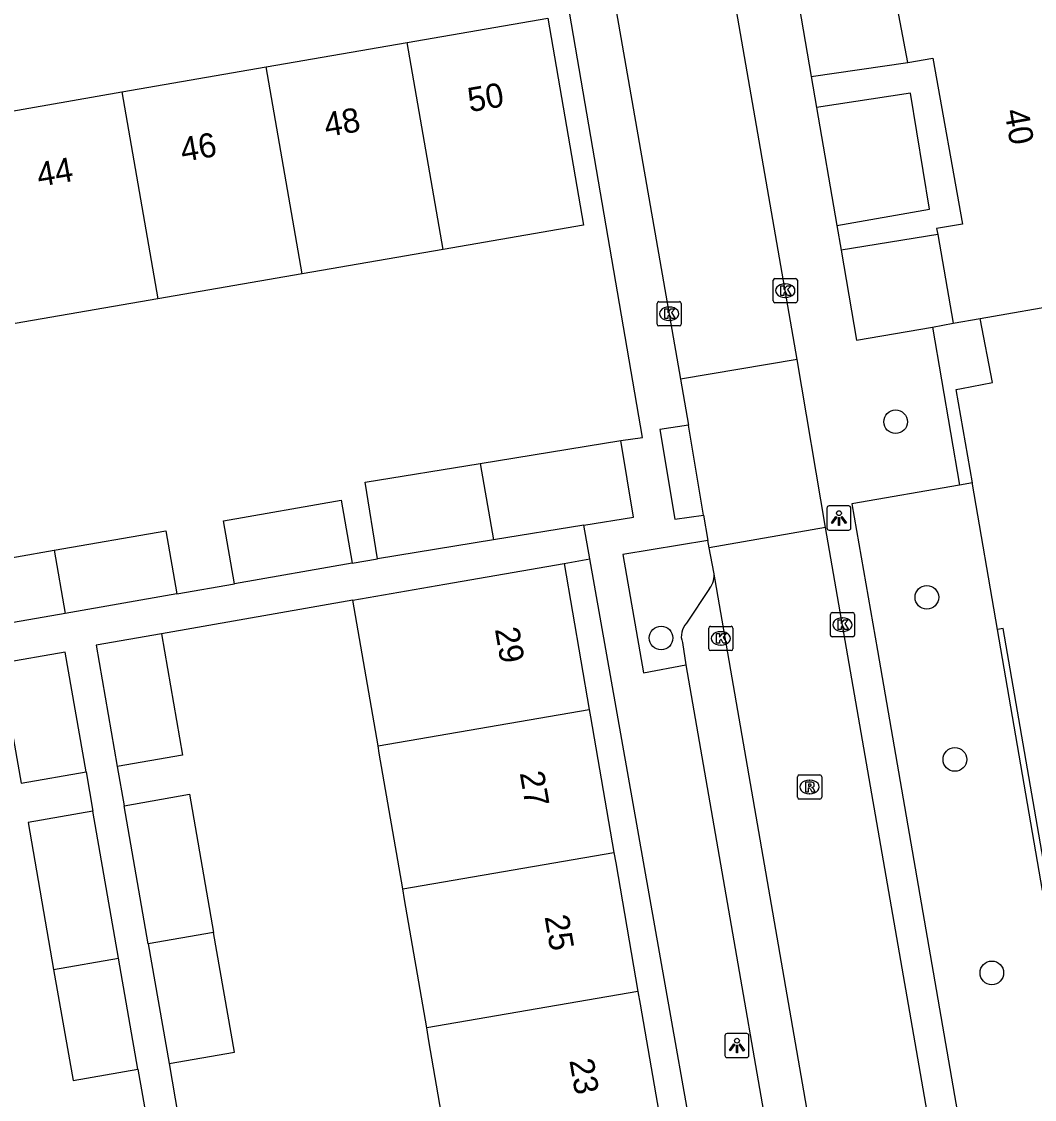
# Model space of a CAD drawing. Extents: x 162880 to 165536, y 384011 to 385179.
# Drawn here: x 164613.71 to 164655.59, y 384381.5 to 384426.04 of the extents above; entities that cross this region are included whole.
import ezdxf

# ---------------------------------------------------------------- set-up
doc = ezdxf.new("R2010")
doc.units = 0
for name, color, linetype in [('IMGEO_Boom', 7, 'Continuous'), ('IMGEO_Grasland_overig', 7, 'Continuous'), ('IMGEO_Groenvoorziening', 7, 'Continuous'), ('IMGEO_Hek', 7, 'Continuous'), ('IMGEO_Kolk', 7, 'Continuous'), ('IMGEO_Lichtpunt', 7, 'Continuous'), ('IMGEO_Pand', 7, 'Continuous'), ('IMGEO_Pand_nummerreeks', 7, 'Continuous'), ('IMGEO_Parkeervlak_open', 7, 'Continuous'), ('IMGEO_Rijbaan_lokaal_open', 7, 'Continuous'), ('IMGEO_Rioolput', 7, 'Continuous'), ('IMGEO_Voetpad_open', 7, 'Continuous')]:
    doc.layers.add(name, color=color, linetype=linetype)

msp = doc.modelspace()

# ---------------------------------------------------------------- linework, layer by layer
at = {"layer": 'IMGEO_Boom'}
for centre in [(164649.85, 384409.503), (164651.141, 384402.248), (164640.153, 384400.567), (164652.301, 384395.547), (164653.828, 384386.729)]:
    msp.add_circle(centre, 0.489, dxfattribs=at)
at = {"layer": 'IMGEO_Grasland_overig'}
for points in [[(164691.494, 384396.447), (164691.226, 384396.532), (164656.132, 384390.392), (164654.297, 384400.955), (164654.064, 384400.915)], [(164662.518, 384391.302), (164655.919, 384390.13), (164654.064, 384400.915)]]:
    msp.add_lwpolyline(points, dxfattribs=at)
at = {"layer": 'IMGEO_Groenvoorziening'}
msp.add_lwpolyline([(164654.064, 384400.915), (164653.032, 384406.917), (164653.022, 384406.973)], dxfattribs=at)
at = {"layer": 'IMGEO_Hek'}
msp.add_lwpolyline([(164654.064, 384400.915), (164653.032, 384406.917)], dxfattribs=at)
at = {"layer": 'IMGEO_Kolk'}
for p, q in [((164644.788, 384414.494), (164644.788, 384415.346)), ((164644.863, 384415.42), (164645.715, 384415.42)), ((164645.789, 384415.346), (164645.789, 384414.494)), ((164645.276, 384415.2), (164645.301, 384415.2)), ((164639.989, 384413.538), (164639.989, 384414.39)), ((164640.064, 384414.464), (164640.916, 384414.464)), ((164640.99, 384414.39), (164640.99, 384413.538)), ((164645.715, 384414.42), (164644.863, 384414.42)), ((164645.299, 384414.64), (164645.274, 384414.64)), ((164640.477, 384414.244), (164640.502, 384414.244)), ((164640.5, 384413.684), (164640.475, 384413.684)), ((164640.916, 384413.464), (164640.064, 384413.464)), ((164647.153, 384400.688), (164647.153, 384401.54)), ((164647.228, 384401.614), (164648.08, 384401.614)), ((164648.154, 384401.54), (164648.154, 384400.688)), ((164642.198, 384401.048), (164643.05, 384401.048)), ((164647.641, 384401.394), (164647.666, 384401.394)), ((164642.123, 384400.122), (164642.123, 384400.974)), ((164642.611, 384400.828), (164642.636, 384400.828)), ((164643.124, 384400.974), (164643.124, 384400.122)), ((164648.08, 384400.614), (164647.228, 384400.614)), ((164647.664, 384400.834), (164647.639, 384400.834)), ((164642.634, 384400.268), (164642.609, 384400.268)), ((164643.05, 384400.048), (164642.198, 384400.048))]:
    msp.add_line(p, q, dxfattribs=at)
for points in [[(164644.788, 384414.494), (164644.788, 384415.346)], [(164644.863, 384415.42), (164645.715, 384415.42)], [(164645.789, 384415.346), (164645.789, 384414.494)], [(164645.109, 384415.12), (164645.232, 384415.12), (164645.232, 384414.969), (164645.362, 384415.12), (164645.526, 384415.12), (164645.38, 384414.969), (164645.533, 384414.72), (164645.381, 384414.72), (164645.296, 384414.884), (164645.232, 384414.817), (164645.232, 384414.72), (164645.109, 384414.72), (164645.109, 384415.12)], [(164639.989, 384413.538), (164639.989, 384414.39)], [(164640.064, 384414.464), (164640.916, 384414.464)], [(164640.99, 384414.39), (164640.99, 384413.538)], [(164645.715, 384414.42), (164644.863, 384414.42)], [(164640.31, 384414.164), (164640.433, 384414.164), (164640.433, 384414.013), (164640.563, 384414.164), (164640.727, 384414.164), (164640.581, 384414.013), (164640.734, 384413.764), (164640.582, 384413.764), (164640.497, 384413.928), (164640.433, 384413.861), (164640.433, 384413.764), (164640.31, 384413.764), (164640.31, 384414.164)], [(164640.916, 384413.464), (164640.064, 384413.464)], [(164647.153, 384400.688), (164647.153, 384401.54)], [(164647.228, 384401.614), (164648.08, 384401.614)], [(164648.154, 384401.54), (164648.154, 384400.688)], [(164642.198, 384401.048), (164643.05, 384401.048)], [(164647.474, 384401.314), (164647.597, 384401.314), (164647.597, 384401.163), (164647.727, 384401.314), (164647.891, 384401.314), (164647.745, 384401.163), (164647.898, 384400.914), (164647.746, 384400.914), (164647.661, 384401.078), (164647.597, 384401.011), (164647.597, 384400.914), (164647.474, 384400.914), (164647.474, 384401.314)], [(164642.123, 384400.122), (164642.123, 384400.974)], [(164642.444, 384400.748), (164642.567, 384400.748), (164642.567, 384400.597), (164642.697, 384400.748), (164642.861, 384400.748), (164642.715, 384400.597), (164642.868, 384400.348), (164642.716, 384400.348), (164642.631, 384400.512), (164642.567, 384400.445), (164642.567, 384400.348), (164642.444, 384400.348), (164642.444, 384400.748)], [(164643.124, 384400.974), (164643.124, 384400.122)], [(164648.08, 384400.614), (164647.228, 384400.614)], [(164643.05, 384400.048), (164642.198, 384400.048)]]:
    msp.add_lwpolyline(points, dxfattribs=at)
for centre, start, end in [((164644.865, 384415.344), 91.552, 178.448), ((164644.865, 384415.344), 91.552, 178.448), ((164645.713, 384415.344), 1.552, 88.448), ((164645.713, 384415.344), 1.552, 88.448), ((164640.066, 384414.388), 91.552, 178.448), ((164640.066, 384414.388), 91.552, 178.448), ((164640.914, 384414.388), 1.552, 88.448), ((164640.914, 384414.388), 1.552, 88.448), ((164644.865, 384414.496), 181.552, 268.448), ((164644.865, 384414.496), 181.552, 268.448), ((164645.713, 384414.496), 271.552, 358.448), ((164645.713, 384414.496), 271.552, 358.448), ((164640.066, 384413.54), 181.552, 268.448), ((164640.066, 384413.54), 181.552, 268.448), ((164640.914, 384413.54), 271.552, 358.448), ((164640.914, 384413.54), 271.552, 358.448), ((164647.23, 384401.538), 91.552, 178.448), ((164647.23, 384401.538), 91.552, 178.448), ((164648.078, 384401.538), 1.552, 88.448), ((164648.078, 384401.538), 1.552, 88.448), ((164642.2, 384400.972), 91.552, 178.448), ((164642.2, 384400.972), 91.552, 178.448), ((164643.048, 384400.972), 1.552, 88.448), ((164643.048, 384400.972), 1.552, 88.448), ((164647.23, 384400.69), 181.552, 268.448), ((164647.23, 384400.69), 181.552, 268.448), ((164648.078, 384400.69), 271.552, 358.448), ((164648.078, 384400.69), 271.552, 358.448), ((164642.2, 384400.124), 181.552, 268.448), ((164642.2, 384400.124), 181.552, 268.448), ((164643.048, 384400.124), 271.552, 358.448), ((164643.048, 384400.124), 271.552, 358.448)]:
    msp.add_arc(centre, 0.0765, start, end, dxfattribs=at)
for centre, major_axis, ratio, start_param, end_param in [((164645.275, 384414.92), (-0.387, 0.002), 0.722429, 4.712389, 7.853982), ((164645.3, 384414.92), (-0.39, 0.002), 0.717154, 1.570796, 4.712389), ((164640.476, 384413.964), (-0.387, 0.002), 0.722429, 4.712389, 7.853982), ((164640.501, 384413.964), (-0.39, 0.002), 0.717154, 1.570796, 4.712389), ((164647.64, 384401.114), (-0.387, 0.002), 0.722429, 4.712389, 7.853982), ((164647.665, 384401.114), (-0.39, 0.002), 0.717154, 1.570796, 4.712389), ((164642.61, 384400.548), (-0.387, 0.002), 0.722429, 4.712389, 7.853982), ((164642.635, 384400.548), (-0.39, 0.002), 0.717154, 1.570796, 4.712389)]:
    msp.add_ellipse(centre, major_axis=major_axis, ratio=ratio, start_param=start_param, end_param=end_param, dxfattribs=at)
at = {"layer": 'IMGEO_Lichtpunt'}
for p, q in [((164647.008, 384405.927), (164647.008, 384405.12)), ((164647.008, 384405.927), (164647.008, 384405.12)), ((164647.91, 384406.022), (164647.102, 384406.022)), ((164647.91, 384406.022), (164647.102, 384406.022)), ((164648.004, 384405.12), (164648.004, 384405.927)), ((164648.004, 384405.12), (164648.004, 384405.927)), ((164647.102, 384405.026), (164647.91, 384405.026)), ((164647.102, 384405.026), (164647.91, 384405.026)), ((164642.791, 384384.127), (164642.791, 384383.32)), ((164642.791, 384384.127), (164642.791, 384383.32)), ((164643.693, 384384.222), (164642.885, 384384.222)), ((164643.693, 384384.222), (164642.885, 384384.222)), ((164643.787, 384383.32), (164643.787, 384384.127)), ((164643.787, 384383.32), (164643.787, 384384.127)), ((164642.885, 384383.226), (164643.693, 384383.226)), ((164642.885, 384383.226), (164643.693, 384383.226))]:
    msp.add_line(p, q, dxfattribs=at)
for points in [[(164647.382, 384405.591), (164647.421, 384405.563), (164647.233, 384405.301), (164647.195, 384405.328), (164647.382, 384405.591)], [(164647.484, 384405.543), (164647.531, 384405.543), (164647.531, 384405.221), (164647.484, 384405.221), (164647.484, 384405.543)], [(164647.594, 384405.563), (164647.632, 384405.59), (164647.819, 384405.328), (164647.78, 384405.3), (164647.594, 384405.563)], [(164643.165, 384383.791), (164643.204, 384383.763), (164643.016, 384383.501), (164642.978, 384383.528), (164643.165, 384383.791)], [(164643.267, 384383.743), (164643.314, 384383.743), (164643.314, 384383.421), (164643.267, 384383.421), (164643.267, 384383.743)], [(164643.377, 384383.763), (164643.415, 384383.79), (164643.602, 384383.528), (164643.563, 384383.5), (164643.377, 384383.763)]]:
    msp.add_lwpolyline(points, dxfattribs=at)
for centre in [(164647.507, 384405.725), (164643.29, 384383.925)]:
    msp.add_circle(centre, 0.0994, dxfattribs=at)
for centre, start, end in [((164647.102, 384405.927), 90, 180), ((164647.102, 384405.927), 90, 180), ((164647.91, 384405.927), 0, 90), ((164647.91, 384405.927), 0, 90), ((164647.102, 384405.12), 180, 270), ((164647.102, 384405.12), 180, 270), ((164647.91, 384405.12), 270, 0), ((164647.91, 384405.12), 270, 360), ((164642.885, 384384.127), 90, 180), ((164642.885, 384384.127), 90, 180), ((164643.693, 384384.127), 0, 90), ((164643.693, 384384.127), 0, 90), ((164642.885, 384383.32), 180, 270), ((164642.885, 384383.32), 180, 270), ((164643.693, 384383.32), 270, 0), ((164643.693, 384383.32), 270, 360)]:
    msp.add_arc(centre, 0.0946, start, end, dxfattribs=at)
at = {"layer": 'IMGEO_Pand'}
for points in [[(164650.35, 384424.346), (164649.673, 384427.98), (164649.522, 384428.223), (164657.999, 384429.66), (164658.135, 384429.143), (164661.737, 384429.767), (164661.242, 384432.413), (164669.327, 384433.922)], [(164629.659, 384425.173), (164635.467, 384426.179), (164636.948, 384417.63), (164631.14, 384416.624)], [(164623.829, 384424.163), (164629.659, 384425.173)], [(164631.14, 384416.624), (164629.659, 384425.173)], [(164617.861, 384423.129), (164623.829, 384424.163)], [(164625.31, 384415.614), (164623.829, 384424.163)], [(164650.35, 384424.346), (164651.391, 384424.526), (164652.612, 384417.669), (164651.547, 384417.481), (164651.59, 384417.237)], [(164611.965, 384422.108), (164617.861, 384423.129)], [(164617.861, 384423.129), (164619.342, 384414.58)], [(164653.34, 384413.766), (164660.599, 384415.031), (164660.392, 384416.212), (164670.485, 384417.972), (164670.691, 384416.79), (164671.668, 384416.961), (164672.03, 384414.893), (164671.052, 384414.722), (164673.042, 384403.31), (164677.968, 384404.168), (164678.547, 384404.269), (164676.822, 384414.147), (164685.017, 384415.675)], [(164651.59, 384417.237), (164652.229, 384413.572)], [(164631.14, 384416.624), (164625.31, 384415.614)], [(164625.31, 384415.614), (164619.342, 384414.58)], [(164619.342, 384414.58), (164613.446, 384413.558)], [(164652.229, 384413.572), (164653.34, 384413.766)], [(164632.673, 384407.775), (164638.493, 384408.724)], [(164636.956, 384405.228), (164639.008, 384405.562), (164638.493, 384408.724)], [(164628.434, 384403.839), (164627.919, 384407), (164632.673, 384407.775)], [(164632.673, 384407.775), (164633.22, 384404.619)], [(164622.523, 384402.807), (164622.068, 384405.414), (164626.93, 384406.263), (164627.382, 384403.655)], [(164636.956, 384405.228), (164633.22, 384404.619)], [(164615.068, 384404.192), (164619.676, 384404.996), (164620.131, 384402.389)], [(164633.22, 384404.619), (164628.434, 384403.839)], [(164610.836, 384400.767), (164610.381, 384403.373), (164615.068, 384404.192)], [(164615.068, 384404.192), (164615.52, 384401.584)], [(164627.382, 384403.655), (164622.523, 384402.807)], [(164627.408, 384402.136), (164631.214, 384402.794), (164636.14, 384403.646)], [(164636.14, 384403.646), (164637.183, 384397.615)], [(164620.131, 384402.389), (164615.52, 384401.584)], [(164628.451, 384396.106), (164627.408, 384402.136)], [(164615.52, 384401.584), (164610.836, 384400.767)], [(164619.494, 384400.744), (164616.793, 384400.272), (164617.67, 384395.255)], [(164619.494, 384400.744), (164620.37, 384395.727), (164617.67, 384395.255)], [(164616.383, 384395.03), (164615.517, 384399.985), (164612.831, 384399.516)], [(164612.831, 384399.516), (164613.697, 384394.561), (164616.383, 384395.03)], [(164628.451, 384396.106), (164637.183, 384397.615)], [(164637.183, 384397.615), (164637.235, 384397.312), (164638.205, 384391.707)], [(164629.473, 384390.198), (164628.503, 384395.802), (164628.451, 384396.106)], [(164617.953, 384393.636), (164620.653, 384394.108), (164621.651, 384388.395)], [(164618.949, 384387.928), (164617.953, 384393.636)], [(164616.665, 384393.411), (164613.98, 384392.941), (164615.04, 384386.873)], [(164617.725, 384387.343), (164616.665, 384393.411)], [(164629.473, 384390.198), (164638.205, 384391.707)], [(164638.205, 384391.707), (164638.28, 384391.271), (164639.198, 384385.964)], [(164630.466, 384384.454), (164629.548, 384389.761), (164629.473, 384390.198)], [(164621.651, 384388.395), (164618.949, 384387.928)], [(164619.814, 384382.978), (164622.515, 384383.45), (164621.651, 384388.395)], [(164618.949, 384387.928), (164619.814, 384382.978)], [(164615.04, 384386.873), (164617.725, 384387.343)], [(164618.527, 384382.753), (164617.725, 384387.343)], [(164615.04, 384386.873), (164615.841, 384382.284), (164618.527, 384382.753)], [(164639.198, 384385.964), (164630.466, 384384.454)], [(164639.198, 384385.964), (164639.289, 384385.437), (164640.254, 384379.856)], [(164631.522, 384378.346), (164630.557, 384383.927), (164630.466, 384384.454)]]:
    msp.add_lwpolyline(points, dxfattribs=at)
at = {"layer": 'IMGEO_Parkeervlak_open'}
for points in [[(164642.157, 384402.606), (164641.206, 384401.175)], [(164641.034, 384400.381), (164641.174, 384399.452)]]:
    msp.add_lwpolyline(points, dxfattribs=at)
for centre, radius, start, end in [((164641.428, 384403.167), 0.92, 322.4285, 7.8957), ((164641.754, 384400.641), 0.765, 135.7171, 199.8372)]:
    msp.add_arc(centre, radius, start, end, dxfattribs=at)
at = {"layer": 'IMGEO_Rijbaan_lokaal_open'}
for points in [[(164645.784, 384412.069), (164642.823, 384429.131)], [(164637.996, 384428.231), (164640.963, 384411.261)], [(164645.784, 384412.069), (164640.963, 384411.261)], [(164646.956, 384405.127), (164645.784, 384412.069)], [(164640.963, 384411.261), (164641.281, 384409.367)], [(164641.905, 384405.642), (164641.281, 384409.367)], [(164641.905, 384405.642), (164642.086, 384404.599)], [(164646.956, 384405.127), (164642.144, 384404.296)], [(164654.919, 384359.371), (164646.956, 384405.127)], [(164642.144, 384404.296), (164642.086, 384404.599)], [(164642.339, 384403.293), (164642.144, 384404.296)], [(164649.032, 384364.709), (164642.339, 384403.293)]]:
    msp.add_lwpolyline(points, dxfattribs=at)
at = {"layer": 'IMGEO_Rioolput'}
for p, q in [((164645.792, 384393.983), (164645.792, 384394.835)), ((164645.867, 384394.909), (164646.719, 384394.909)), ((164646.793, 384394.835), (164646.793, 384393.983)), ((164646.28, 384394.689), (164646.305, 384394.689)), ((164646.719, 384393.909), (164645.867, 384393.909)), ((164646.303, 384394.129), (164646.278, 384394.129))]:
    msp.add_line(p, q, dxfattribs=at)
for points in [[(164645.792, 384393.983), (164645.792, 384394.835)], [(164645.867, 384394.909), (164646.719, 384394.909)], [(164646.793, 384394.835), (164646.793, 384393.983)], [(164646.381, 384394.607), (164646.129, 384394.609), (164646.129, 384394.209)], [(164646.129, 384394.209), (164646.253, 384394.209), (164646.253, 384394.371), (164646.264, 384394.371)], [(164646.307, 384394.528), (164646.253, 384394.528), (164646.253, 384394.447)], [(164646.253, 384394.447), (164646.305, 384394.447)], [(164646.311, 384394.342), (164646.382, 384394.209), (164646.522, 384394.209), (164646.457, 384394.335)], [(164646.719, 384393.909), (164645.867, 384393.909)]]:
    msp.add_lwpolyline(points, dxfattribs=at)
for centre, radius, start, end in [((164645.869, 384394.833), 0.0765, 91.552, 178.448), ((164645.869, 384394.833), 0.0765, 91.552, 178.448), ((164646.717, 384394.833), 0.0765, 1.552, 88.448), ((164646.717, 384394.833), 0.0765, 1.552, 88.448), ((164646.263, 384394.318), 0.0533, 26.0293, 88.6989), ((164646.289, 384394.636), 0.19, 274.7715, 282.9687), ((164646.313, 384394.432), 0.0964, 77.0061, 93.1865), ((164646.327, 384394.489), 0.0378, 276.6634, 79.6772), ((164646.38, 384394.497), 0.109, 350.3612, 89.416), ((164646.378, 384394.497), 0.112, 277.5842, 350.9817), ((164646.362, 384394.282), 0.108, 29.5134, 73.7905), ((164645.869, 384393.985), 0.0765, 181.552, 268.448), ((164645.869, 384393.985), 0.0765, 181.552, 268.448), ((164646.717, 384393.985), 0.0765, 271.552, 358.448), ((164646.717, 384393.985), 0.0765, 271.552, 358.448)]:
    msp.add_arc(centre, radius, start, end, dxfattribs=at)
for centre, major_axis, ratio, start_param, end_param in [((164646.279, 384394.409), (-0.387, 0.002), 0.722429, 4.712389, 7.853982), ((164646.304, 384394.409), (-0.39, 0.002), 0.717154, 1.570796, 4.712389)]:
    msp.add_ellipse(centre, major_axis=major_axis, ratio=ratio, start_param=start_param, end_param=end_param, dxfattribs=at)
at = {"layer": 'IMGEO_Voetpad_open'}
for points in [[(164644.858, 384432.548), (164646.363, 384423.775)], [(164638.493, 384408.724), (164639.383, 384408.856), (164636.305, 384426.83), (164635.54, 384431.048)], [(164646.363, 384423.775), (164650.35, 384424.346)], [(164646.363, 384423.775), (164646.585, 384422.482)], [(164647.421, 384417.611), (164651.245, 384418.286), (164650.47, 384423.08), (164646.585, 384422.482)], [(164646.585, 384422.482), (164647.421, 384417.611)], [(164647.421, 384417.611), (164647.596, 384416.59)], [(164651.59, 384417.237), (164647.596, 384416.59)], [(164647.596, 384416.59), (164648.233, 384412.879), (164651.377, 384413.406)], [(164651.377, 384413.406), (164652.229, 384413.572)], [(164653.022, 384406.973), (164652.359, 384410.83), (164652.574, 384410.872), (164653.852, 384411.121), (164653.34, 384413.766)], [(164651.377, 384413.406), (164652.486, 384406.879)], [(164641.281, 384409.367), (164640.101, 384409.177), (164640.722, 384405.48), (164641.905, 384405.642)], [(164652.486, 384406.879), (164648.046, 384406.104), (164649.095, 384400.054), (164655.281, 384364.382)], [(164653.022, 384406.973), (164652.486, 384406.879)], [(164637.203, 384403.835), (164636.956, 384405.228)], [(164642.086, 384404.599), (164638.567, 384404.023), (164639.432, 384399.13), (164641.174, 384399.452)], [(164627.382, 384403.655), (164628.434, 384403.839)], [(164636.14, 384403.646), (164637.203, 384403.835)], [(164643.33, 384362.068), (164643.362, 384361.857), (164644.611, 384362.076), (164637.203, 384403.835)], [(164620.131, 384402.389), (164622.523, 384402.807)], [(164627.408, 384402.136), (164619.494, 384400.744)], [(164641.174, 384399.452), (164646.379, 384369.599)], [(164617.67, 384395.255), (164617.953, 384393.636)], [(164616.383, 384395.03), (164616.665, 384393.411)], [(164618.527, 384382.753), (164618.908, 384380.573)], [(164619.814, 384382.978), (164620.195, 384380.798)]]:
    msp.add_lwpolyline(points, dxfattribs=at)

# ---------------------------------------------------------------- texts
at = {"layer": 'IMGEO_Pand_nummerreeks'}
for s, rotation, p in [('50', 9.8278, (164632.248, 384422.292)), ('48', 9.8278, (164626.312, 384421.264)), ('40', 280.0953, (164654.339, 384422.35)), ('46', 9.8278, (164620.372, 384420.235)), ('44', 9.8278, (164614.436, 384419.206)), ('29', 279.8088, (164633.28, 384400.931)), ('27', 279.8088, (164634.307, 384394.991)), ('25', 279.8088, (164635.334, 384389.051)), ('23', 279.8088, (164636.361, 384383.111))]:
    msp.add_text(s, height=1, rotation=rotation, dxfattribs=at).set_placement(p)

doc.saveas('drawing.dxf')
